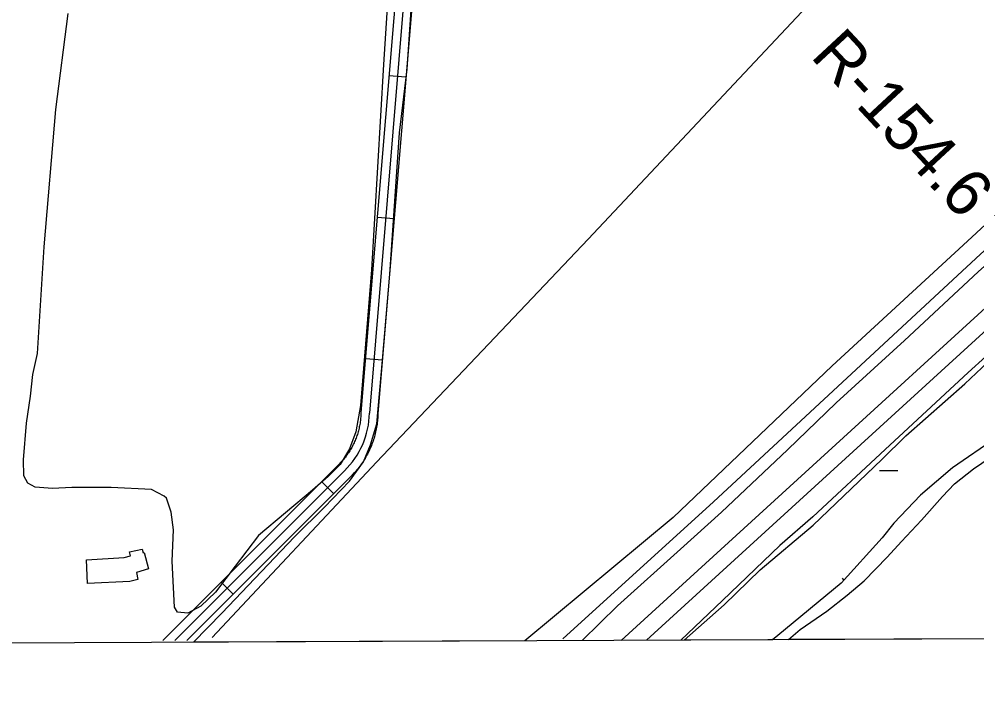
# Model space of a CAD drawing. Extents: x 3419139 to 3457078, y 540382 to 565875.
# Drawn here: x 3447012 to 3448697, y 545772 to 546974 of the extents above; entities that cross this region are included whole.
import ezdxf

# ---------------------------------------------------------------- set-up
doc = ezdxf.new("R2010")
doc.units = 0
for name, color, linetype in [('V-BLDG-OTLN', 7, 'Continuous'), ('V-GRID-FRAM', 7, 'Continuous'), ('V-LEVE-TOET', 7, 'Continuous'), ('V-RIVR-RANG-IDEN', 7, 'Continuous'), ('V-ROAD-CNTR', 7, 'Continuous'), ('V-SITE-VEGE', 7, 'Continuous'), ('V-SURV-LINE', 7, 'Continuous'), ('V-TOPO-SHOR', 7, 'Continuous'), ('V-WETL-SWMP', 7, 'Continuous')]:
    doc.layers.add(name, color=color, linetype=linetype)

msp = doc.modelspace()

# ---------------------------------------------------------------- linework, layer by layer
at = {"layer": 'V-BLDG-OTLN'}
msp.add_lwpolyline([(3447131, 546022.1), (3447197.1, 546026), (3447208.4, 546029.1), (3447206.3, 546036.2), (3447228.8, 546040.9), (3447230.4, 546034.6), (3447232.2, 546035.1), (3447239.8, 546006.3), (3447218.6, 546000), (3447221.2, 545987.4), (3447207.3, 545983.8), (3447132.6, 545980.7)], close=True, dxfattribs=at)
at = {"layer": 'V-GRID-FRAM'}
msp.add_lwpolyline([(3423200.9, 563955.1), (3454837.9, 564093.1), (3454925.2, 545910.2), (3423272.3, 545772.1), (3423200.9, 563955.1)], dxfattribs=at)
at = {"layer": 'V-LEVE-TOET'}
for points in [[(3448002.8, 545880), (3448065.1, 545941.4), (3448175.5, 546041.1), (3448247.5, 546106.2), (3448363.9, 546215.8), (3448449.4, 546298.8), (3448569.8, 546408.5), (3448699, 546529.2), (3448799.5, 546619), (3448916.7, 546725.8), (3449041.1, 546840.6), (3449154, 546944.6), (3449285.6, 547065.4), (3449408.4, 547171.8), (3449532, 547283.4), (3449654, 547395.4), (3449787.5, 547516.1), (3449918.6, 547633.3), (3450053.8, 547757.6), (3450126.1, 547831.1)], [(3450138.4, 547682.7), (3450029.5, 547580.6), (3449932.1, 547490.5), (3449815.3, 547381.6), (3449766, 547336.8), (3449659.9, 547241.8), (3449558.5, 547148.9), (3449436.9, 547039.7), (3449286.7, 546908.2), (3449130.9, 546765.3), (3448992.6, 546638.2), (3448836.8, 546492.8), (3448681.4, 546351.8), (3448535.5, 546216.4), (3448408.4, 546097.6), (3448350.3, 546047.6), (3448249.8, 545950.7), (3448176, 545880.7)]]:
    msp.add_lwpolyline(points, dxfattribs=at)
at = {"layer": 'V-ROAD-CNTR'}
for p, q in [((3447692.6, 546871.8), (3447662.7, 546874.3)), ((3447671.9, 546622.7), (3447642, 546625.1)), ((3447651.2, 546373.5), (3447621.3, 546376)), ((3447565.5, 546138.7), (3447544.3, 546159.9)), ((3447388.9, 545961.8), (3447367.7, 545983))]:
    msp.add_line(p, q, dxfattribs=at)
for points in [[(3451271.6, 549074.2), (3450713.7, 548477.6), (3450243.6, 547984.9), (3450097.7, 547834.1), (3449843.6, 547597.6), (3449297.9, 547099.7), (3448703.3, 546560), (3448233.6, 546124.2), (3447968.6, 545883.1)], [(3447685.9, 547152.6), (3447613.5, 546281.4), (3447613.4, 546278.5), (3447613.3, 546276.3), (3447613.2, 546274), (3447613, 546271.8), (3447612.8, 546269.5), (3447612.5, 546267.2), (3447612.2, 546265), (3447611.9, 546262.8), (3447611.5, 546260.5), (3447611.1, 546258.3), (3447610.7, 546256.1), (3447610.2, 546253.8), (3447609.7, 546251.7), (3447609.1, 546249.5), (3447608.5, 546247.3), (3447607.8, 546245.1), (3447607.2, 546242.9), (3447606.5, 546240.8), (3447605.7, 546238.7), (3447604.9, 546236.5), (3447604.1, 546234.4), (3447603.2, 546232.3), (3447602.3, 546230.2), (3447601.4, 546228.2), (3447600.4, 546226.2), (3447599.4, 546224.1)], [(3447715.7, 547149.6), (3447643.4, 546279.7), (3447643.4, 546277.6), (3447643.3, 546274.7), (3447643.1, 546272), (3447642.9, 546269.2), (3447642.6, 546266.4), (3447642.3, 546263.7), (3447641.9, 546260.9), (3447641.5, 546258.1), (3447641.1, 546255.4), (3447640.6, 546252.6), (3447640, 546249.9), (3447639.4, 546247.2), (3447638.8, 546244.5), (3447638.1, 546241.7), (3447637.3, 546239.1), (3447636.6, 546236.4), (3447635.7, 546233.7), (3447634.8, 546231.1), (3447633.9, 546228.5), (3447632.9, 546225.8), (3447631.9, 546223.2), (3447630.9, 546220.7), (3447629.8, 546218.1), (3447628.6, 546215.6), (3447627.4, 546213), (3447626.2, 546210.6)], [(3447700.8, 547151.1), (3447628.4, 546280.6)], [(3447599.4, 546224.1), (3447598.4, 546222.1), (3447597.3, 546220.1), (3447596.2, 546218.1), (3447595, 546216.2), (3447593.8, 546214.2), (3447592.6, 546212.3), (3447591.4, 546210.5), (3447590.1, 546208.6), (3447588.8, 546206.7), (3447587.4, 546204.9), (3447586.1, 546203.1), (3447584.7, 546201.4), (3447583.2, 546199.6), (3447581.8, 546197.8), (3447580.3, 546196.2), (3447578.7, 546194.5), (3447577.2, 546192.8), (3447575.6, 546191.2), (3447573.9, 546189.5), (3447264.8, 545880)], [(3447626.2, 546210.6), (3447624.9, 546208.1), (3447623.6, 546205.6), (3447622.2, 546203.2), (3447620.8, 546200.8), (3447619.3, 546198.4), (3447617.9, 546196.1), (3447616.3, 546193.7), (3447614.7, 546191.4), (3447613.1, 546189.2), (3447611.5, 546186.9), (3447609.8, 546184.7), (3447608, 546182.5), (3447606.2, 546180.3), (3447604.5, 546178.2), (3447602.6, 546176.1), (3447600.7, 546174.1), (3447598.8, 546172.1), (3447596.9, 546170), (3447595, 546168.2), (3447307.4, 545880.2)], [(3447584.4, 546178.9), (3447286.1, 545880.1)]]:
    msp.add_lwpolyline(points, dxfattribs=at)
msp.add_arc((3447483.7, 546282.8), 144.8, 314.1033, 359.095, dxfattribs=at)
at = {"layer": 'V-SITE-VEGE'}
for p, q in [((3447695, 546886), (3447702.1, 546990.5)), ((3447681.6, 546773.6), (3447695, 546886)), ((3448932, 546816.7), (3448680.5, 546583.4)), ((3447664.2, 546525.3), (3447681.6, 546773.6)), ((3448680.5, 546583.4), (3448442.3, 546363.5)), ((3447651.6, 546373.6), (3447664.2, 546525.3)), ((3447641.4, 546261.3), (3447651.6, 546373.6)), ((3448442.3, 546363.5), (3448162.5, 546096.4)), ((3447630.4, 546224.3), (3447641.4, 546261.3)), ((3447617.8, 546194.5), (3447630.4, 546224.3)), ((3448690.8, 546182.4), (3448734.9, 546212.3)), ((3447593.4, 546160.7), (3447617.8, 546194.5)), ((3448657.8, 546155.7), (3448690.8, 546182.4)), ((3447549.4, 546115.1), (3447593.4, 546160.7)), ((3448636.5, 546133.7), (3448657.8, 546155.7)), ((3448599.6, 546092), (3448636.5, 546133.7)), ((3447496.7, 546062.5), (3447549.4, 546115.1)), ((3448162.5, 546096.4), (3447901.8, 545879.5)), ((3448564.2, 546054.3), (3448599.6, 546092)), ((3447368.6, 545928.2), (3447496.7, 546062.5)), ((3448539, 546026.8), (3448564.2, 546054.3)), ((3448498.9, 545985.1), (3448539, 546026.8)), ((3448469, 545959.9), (3448498.9, 545985.1)), ((3448432.8, 545931.6), (3448469, 545959.9)), ((3447319.1, 545877), (3447368.6, 545928.2)), ((3448386.4, 545899.4), (3448432.8, 545931.6)), ((3448365.5, 545881.6), (3448386.4, 545899.4)), ((3447901.8, 545879.5), (3447319.1, 545877)), ((3448792.2, 545883.4), (3448365.5, 545881.6))]:
    msp.add_line(p, q, dxfattribs=at)
msp.add_lwpolyline([(3447665.4, 547085.9), (3447653.5, 546894.2), (3447632.2, 546532.7), (3447612.5, 546293.8), (3447604.6, 546247.4), (3447593.6, 546217.6), (3447577.1, 546190.1), (3447555.8, 546168.9), (3447528.3, 546144.5), (3447433.2, 546065.2), (3447392.3, 546011), (3447357.7, 545965.4), (3447331.8, 545940.3), (3447309, 545928.5), (3447290.9, 545930.1), (3447285.4, 545938.7), (3447283.9, 545973.3), (3447281.5, 546019.7), (3447283.9, 546074.7), (3447280, 546106.1), (3447271.4, 546130.5), (3447267.4, 546134.4), (3447245.4, 546146.2), (3447173.9, 546149.4), (3447104.8, 546149.4), (3447071, 546147.8), (3447040.3, 546150.2), (3447027.8, 546157.3), (3447020.7, 546169.9), (3447019.9, 546198.1), (3447025.5, 546262.6), (3447032.5, 546310.5), (3447036.5, 546348.2), (3447044.4, 546385.2), (3447056.2, 546573), (3447076.7, 546815), (3447098.8, 546983.9)], dxfattribs=at)
at = {"layer": 'V-SURV-LINE'}
for points in [[(3448071.1, 545880.3), (3450108.1, 547741.9)], [(3450128.3, 547719.7), (3448115.8, 545880.5)]]:
    msp.add_lwpolyline(points, dxfattribs=at)
at = {"layer": 'V-TOPO-SHOR'}
msp.add_lwpolyline([(3448598.4, 547245.6), (3448597.2, 547215.1), (3448519.2, 547186.8), (3448390.8, 547158.3), (3448508.3, 547114.1), (3448013.4, 546586.8), (3447640.8, 546194.1), (3447351.6, 545885.5)], dxfattribs=at)
at = {"layer": 'V-WETL-SWMP'}
for p, q in [((3448675.9, 546331.8), (3448744.4, 546397.1)), ((3448572.1, 546240.7), (3448675.9, 546331.8)), ((3448529.6, 546199), (3448572.1, 546240.7)), ((3448730.9, 546236.7), (3448653.9, 546184)), ((3448409.2, 546083.4), (3448529.6, 546199)), ((3448509, 546179.2), (3448509.8, 546179.2)), ((3448525.8, 546179.3), (3448557.8, 546179.4)), ((3448653.9, 546184), (3448598, 546136)), ((3448598, 546136), (3448550.8, 546086.5)), ((3448315.6, 546004.8), (3448409.2, 546083.4)), ((3448550.8, 546086.5), (3448530.3, 546060.6)), ((3448530.3, 546060.6), (3448458, 545981.2)), ((3448252.7, 545942.7), (3448315.6, 546004.8)), ((3448458, 545981.2), (3448347.1, 545889.2)), ((3448439.6, 545966.3), (3448440, 545966.3)), ((3448182, 545880.8), (3448252.7, 545942.7)), ((3448347.1, 545889.2), (3448337.7, 545881.4)), ((3448337.7, 545881.4), (3448182, 545880.8))]:
    msp.add_line(p, q, dxfattribs=at)
msp.add_arc((3448434.3, 545966.7), 35.2, 34.9689, 41.0218, dxfattribs=at)

# ---------------------------------------------------------------- texts
at = {"layer": 'V-RIVR-RANG-IDEN'}
msp.add_text('R-154.6', height=83, rotation=312.9176, dxfattribs=at).set_placement((3448402.5, 546907.8))

doc.saveas('drawing.dxf')
